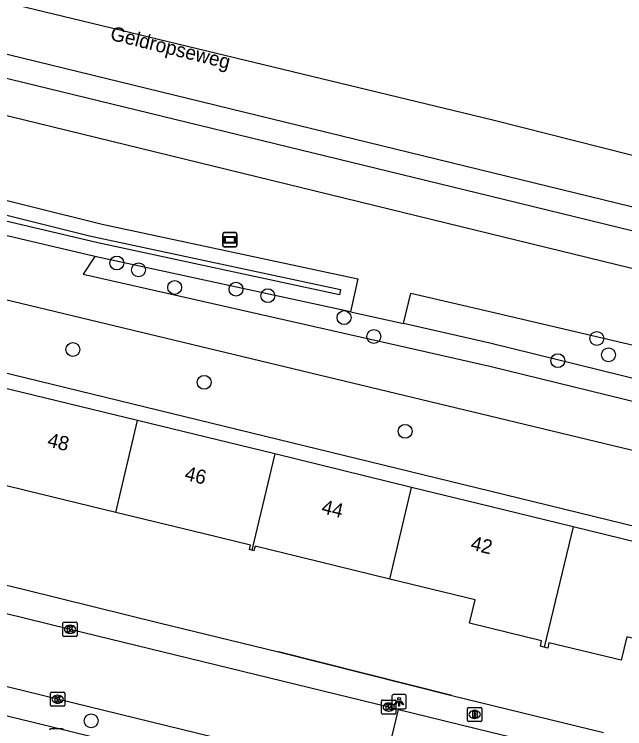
# Model space of a CAD drawing. Extents: x 163268 to 164360, y 381529 to 382285.
# Drawn here: x 163966.5 to 164009.5, y 382197.3 to 382247.6 of the extents above; entities that cross this region are included whole.
import ezdxf

# ---------------------------------------------------------------- set-up
doc = ezdxf.new("R2010")
doc.units = 0
for name, color, linetype in [('IMGEO_Berm_groen', 7, 'Continuous'), ('IMGEO_Boom', 7, 'Continuous'), ('IMGEO_Brandkraan', 7, 'Continuous'), ('IMGEO_Fietspad_gesloten', 7, 'Continuous'), ('IMGEO_Groenvoorziening', 7, 'Continuous'), ('IMGEO_Hek', 7, 'Continuous'), ('IMGEO_Kolk', 7, 'Continuous'), ('IMGEO_Lichtpunt', 7, 'Continuous'), ('IMGEO_Loofbos', 7, 'Continuous'), ('IMGEO_Muur', 7, 'Continuous'), ('IMGEO_Openbare_ruimte_label', 7, 'Continuous'), ('IMGEO_Pand', 7, 'Continuous'), ('IMGEO_Pand_nummerreeks', 7, 'Continuous'), ('IMGEO_Rijbaan_lokaal_open', 7, 'Continuous'), ('IMGEO_Rijbaan_regionaal_gesloten', 7, 'Continuous'), ('IMGEO_Verklikker', 7, 'Continuous'), ('IMGEO_Voetpad_open', 7, 'Continuous'), ('IMGEO_Waterloop', 7, 'Continuous')]:
    doc.layers.add(name, color=color, linetype=linetype)

msp = doc.modelspace()

# ---------------------------------------------------------------- linework, layer by layer
at = {"layer": 'IMGEO_Berm_groen'}
for points in [[(163827.813, 382268.559), (163903.688, 382250), (163972.716, 382232.791), (163990.722, 382228.949), (163990.191, 382226.629)], [(163990.191, 382226.629), (163993.937, 382225.807)]]:
    msp.add_lwpolyline(points, dxfattribs=at)
at = {"layer": 'IMGEO_Boom'}
for centre in [(163973.757, 382230.061), (163975.283, 382229.578), (163977.826, 382228.344), (163982.143, 382228.221), (163984.382, 382227.759), (163989.746, 382226.218), (163991.846, 382224.887), (164007.539, 382224.75), (163970.664, 382223.973), (164008.359, 382223.596), (164004.796, 382223.19), (163979.901, 382221.664), (163994.05, 382218.217), (163971.943, 382197.845)]:
    msp.add_circle(centre, 0.489, dxfattribs=at)
at = {"layer": 'IMGEO_Brandkraan'}
for p, q in [((163998.511, 382198.788), (163999.363, 382198.788)), ((163998.436, 382197.862), (163998.436, 382198.714)), ((163998.924, 382198.568), (163998.949, 382198.568)), ((163999.437, 382198.714), (163999.437, 382197.862)), ((163999.363, 382197.788), (163998.511, 382197.788)), ((163998.947, 382198.008), (163998.922, 382198.008))]:
    msp.add_line(p, q, dxfattribs=at)
for points in [[(163998.511, 382198.788), (163999.363, 382198.788)], [(163998.436, 382197.862), (163998.436, 382198.714)], [(163998.784, 382198.488), (163998.784, 382198.088), (163998.997, 382198.088)], [(163999.015, 382198.488), (163998.784, 382198.488)], [(163998.963, 382198.407), (163998.909, 382198.407), (163998.909, 382198.331)], [(163998.909, 382198.331), (163998.962, 382198.331)], [(163999.437, 382198.714), (163999.437, 382197.862)], [(163999.363, 382197.788), (163998.511, 382197.788)], [(163998.971, 382198.255), (163998.909, 382198.255), (163998.909, 382198.174)], [(163998.909, 382198.174), (163998.971, 382198.174)]]:
    msp.add_lwpolyline(points, dxfattribs=at)
for centre, radius, start, end in [((163998.513, 382198.712), 0.0765, 91.552, 178.448), ((163998.513, 382198.712), 0.0765, 91.552, 178.448), ((163999.361, 382198.712), 0.0765, 1.552, 88.448), ((163999.361, 382198.712), 0.0765, 1.552, 88.448), ((163998.964, 382198.369), 0.0379, 267.8285, 90.9355), ((163999.019, 382198.343), 0.145, 59.4692, 91.5367), ((163999.044, 382198.39), 0.0922, 285.5137, 58.1501), ((163999.049, 382198.198), 0.105, 301.3115, 78.989), ((163998.513, 382197.864), 0.0765, 181.552, 268.448), ((163998.513, 382197.864), 0.0765, 181.552, 268.448), ((163998.972, 382198.214), 0.0404, 269.8759, 90.5077), ((163999.003, 382198.339), 0.251, 268.6676, 293.5347), ((163999.361, 382197.864), 0.0765, 271.552, 358.448), ((163999.361, 382197.864), 0.0765, 271.552, 358.448)]:
    msp.add_arc(centre, radius, start, end, dxfattribs=at)
for centre, major_axis, ratio, start_param, end_param in [((163998.923, 382198.288), (-0.387, 0.002), 0.722429, 4.712389, 7.853982), ((163998.948, 382198.288), (-0.39, 0.002), 0.717154, 1.570796, 4.712389)]:
    msp.add_ellipse(centre, major_axis=major_axis, ratio=ratio, start_param=start_param, end_param=end_param, dxfattribs=at)
at = {"layer": 'IMGEO_Fietspad_gesloten'}
for points in [[(164094.955, 382208.825), (164084.963, 382211.384), (164037.594, 382222.946), (164000, 382232.123), (163961.079, 382241.623), (163926.309, 382250), (163910.294, 382253.9), (163908.56, 382254.323), (163815.664, 382276.948)], [(163827.321, 382276.946), (163937.613, 382250), (163961.804, 382244.085), (164000, 382234.778), (164038.237, 382225.461), (164085.745, 382213.885), (164095.604, 382211.464)]]:
    msp.add_lwpolyline(points, dxfattribs=at)
at = {"layer": 'IMGEO_Groenvoorziening'}
msp.add_lwpolyline([(163972.208, 382230.508), (163904.766, 382246.403)], dxfattribs=at)
at = {"layer": 'IMGEO_Hek'}
msp.add_lwpolyline([(163971.388, 382229.279), (164000.002, 382222.808), (164035.325, 382214.144)], dxfattribs=at)
at = {"layer": 'IMGEO_Kolk'}
for p, q in [((163969.964, 382203.853), (163969.964, 382204.705)), ((163970.039, 382204.779), (163970.891, 382204.779)), ((163970.452, 382204.559), (163970.477, 382204.559)), ((163970.965, 382204.705), (163970.965, 382203.853)), ((163970.475, 382203.999), (163970.45, 382203.999)), ((163970.891, 382203.779), (163970.039, 382203.779)), ((163969.089, 382198.938), (163969.089, 382199.79)), ((163969.164, 382199.864), (163970.016, 382199.864)), ((163970.09, 382199.79), (163970.09, 382198.938)), ((163969.577, 382199.644), (163969.602, 382199.644)), ((163992.467, 382199.307), (163993.319, 382199.307)), ((163970.016, 382198.864), (163969.164, 382198.864)), ((163969.6, 382199.084), (163969.575, 382199.084)), ((163992.392, 382198.381), (163992.392, 382199.233)), ((163992.88, 382199.087), (163992.905, 382199.087)), ((163993.393, 382199.233), (163993.393, 382198.381)), ((163993.319, 382198.307), (163992.467, 382198.307)), ((163992.903, 382198.527), (163992.878, 382198.527))]:
    msp.add_line(p, q, dxfattribs=at)
for points in [[(163969.964, 382203.853), (163969.964, 382204.705)], [(163970.039, 382204.779), (163970.891, 382204.779)], [(163970.285, 382204.479), (163970.408, 382204.479), (163970.408, 382204.328), (163970.538, 382204.479), (163970.702, 382204.479), (163970.556, 382204.328), (163970.709, 382204.079), (163970.557, 382204.079), (163970.472, 382204.243), (163970.408, 382204.176), (163970.408, 382204.079), (163970.285, 382204.079), (163970.285, 382204.479)], [(163970.965, 382204.705), (163970.965, 382203.853)], [(163970.891, 382203.779), (163970.039, 382203.779)], [(163969.089, 382198.938), (163969.089, 382199.79)], [(163969.164, 382199.864), (163970.016, 382199.864)], [(163970.09, 382199.79), (163970.09, 382198.938)], [(163969.41, 382199.564), (163969.533, 382199.564), (163969.533, 382199.413), (163969.663, 382199.564), (163969.827, 382199.564), (163969.681, 382199.413), (163969.834, 382199.164), (163969.682, 382199.164), (163969.597, 382199.328), (163969.533, 382199.261), (163969.533, 382199.164), (163969.41, 382199.164), (163969.41, 382199.564)], [(163992.467, 382199.307), (163993.319, 382199.307)], [(163970.016, 382198.864), (163969.164, 382198.864)], [(163992.392, 382198.381), (163992.392, 382199.233)], [(163992.713, 382199.007), (163992.836, 382199.007), (163992.836, 382198.856), (163992.966, 382199.007), (163993.13, 382199.007), (163992.984, 382198.856), (163993.137, 382198.607), (163992.985, 382198.607), (163992.9, 382198.771), (163992.836, 382198.704), (163992.836, 382198.607), (163992.713, 382198.607), (163992.713, 382199.007)], [(163993.393, 382199.233), (163993.393, 382198.381)], [(163993.319, 382198.307), (163992.467, 382198.307)]]:
    msp.add_lwpolyline(points, dxfattribs=at)
for centre, start, end in [((163970.041, 382204.703), 91.552, 178.448), ((163970.041, 382204.703), 91.552, 178.448), ((163970.889, 382204.703), 1.552, 88.448), ((163970.889, 382204.703), 1.552, 88.448), ((163970.041, 382203.855), 181.552, 268.448), ((163970.041, 382203.855), 181.552, 268.448), ((163970.889, 382203.855), 271.552, 358.448), ((163970.889, 382203.855), 271.552, 358.448), ((163969.166, 382199.788), 91.552, 178.448), ((163969.166, 382199.788), 91.552, 178.448), ((163970.014, 382199.788), 1.552, 88.448), ((163970.014, 382199.788), 1.552, 88.448), ((163992.469, 382199.231), 91.552, 178.448), ((163992.469, 382199.231), 91.552, 178.448), ((163993.317, 382199.231), 1.552, 88.448), ((163993.317, 382199.231), 1.552, 88.448), ((163969.166, 382198.94), 181.552, 268.448), ((163969.166, 382198.94), 181.552, 268.448), ((163970.014, 382198.94), 271.552, 358.448), ((163970.014, 382198.94), 271.552, 358.448), ((163992.469, 382198.383), 181.552, 268.448), ((163992.469, 382198.383), 181.552, 268.448), ((163993.317, 382198.383), 271.552, 358.448), ((163993.317, 382198.383), 271.552, 358.448)]:
    msp.add_arc(centre, 0.0765, start, end, dxfattribs=at)
for centre, major_axis, ratio, start_param, end_param in [((163970.451, 382204.279), (-0.387, 0.002), 0.722429, 4.712389, 7.853982), ((163970.476, 382204.279), (-0.39, 0.002), 0.717154, 1.570796, 4.712389), ((163969.576, 382199.364), (-0.387, 0.002), 0.722429, 4.712389, 7.853982), ((163969.601, 382199.364), (-0.39, 0.002), 0.717154, 1.570796, 4.712389), ((163992.879, 382198.807), (-0.387, 0.002), 0.722429, 4.712389, 7.853982), ((163992.904, 382198.807), (-0.39, 0.002), 0.717154, 1.570796, 4.712389)]:
    msp.add_ellipse(centre, major_axis=major_axis, ratio=ratio, start_param=start_param, end_param=end_param, dxfattribs=at)
at = {"layer": 'IMGEO_Lichtpunt'}
for p, q in [((163993.117, 382199.59), (163993.117, 382198.783)), ((163993.117, 382199.59), (163993.117, 382198.783)), ((163994.019, 382199.685), (163993.211, 382199.685)), ((163994.019, 382199.685), (163993.211, 382199.685)), ((163994.113, 382198.783), (163994.113, 382199.59)), ((163994.113, 382198.783), (163994.113, 382199.59)), ((163993.211, 382198.689), (163994.019, 382198.689)), ((163993.211, 382198.689), (163994.019, 382198.689)), ((163969.908, 382197.287), (163969.1, 382197.287)), ((163969.908, 382197.287), (163969.1, 382197.287))]:
    msp.add_line(p, q, dxfattribs=at)
for points in [[(163993.491, 382199.254), (163993.53, 382199.226), (163993.342, 382198.964), (163993.304, 382198.991), (163993.491, 382199.254)], [(163993.593, 382199.206), (163993.64, 382199.206), (163993.64, 382198.884), (163993.593, 382198.884), (163993.593, 382199.206)], [(163993.703, 382199.226), (163993.741, 382199.253), (163993.928, 382198.991), (163993.889, 382198.963), (163993.703, 382199.226)]]:
    msp.add_lwpolyline(points, dxfattribs=at)
msp.add_circle((163993.616, 382199.388), 0.0994, dxfattribs=at)
for centre, start, end in [((163993.211, 382199.59), 90, 180), ((163993.211, 382199.59), 90, 180), ((163994.019, 382199.59), 0, 90), ((163994.019, 382199.59), 0, 90), ((163993.211, 382198.783), 180, 270), ((163993.211, 382198.783), 180, 270), ((163994.019, 382198.783), 270, 0), ((163994.019, 382198.783), 270, 360), ((163969.1, 382197.192), 90, 180), ((163969.1, 382197.192), 90, 180), ((163969.908, 382197.192), 0, 90), ((163969.908, 382197.192), 0, 90)]:
    msp.add_arc(centre, 0.0946, start, end, dxfattribs=at)
at = {"layer": 'IMGEO_Loofbos'}
for points in [[(164142.104, 382184.986), (164136.238, 382186.518), (164000, 382219.278), (163872.239, 382250), (163832.907, 382259.458), (163823.874, 382261.74)], [(163819.962, 382253.749), (163820.909, 382257.71), (163830.652, 382255.331), (163852.505, 382250), (164000, 382214.018), (164033.312, 382205.891), (164134.264, 382181.264), (164140.582, 382179.712)], [(163972.208, 382230.508), (163971.388, 382229.279), (164000.002, 382222.808), (164035.325, 382214.144)], [(163990.191, 382226.629), (163972.208, 382230.508)]]:
    msp.add_lwpolyline(points, dxfattribs=at)
at = {"layer": 'IMGEO_Muur'}
for points in [[(163967.253, 382207.075), (163976.823, 382204.721)], [(163997.333, 382199.623), (163985.122, 382202.707)]]:
    msp.add_lwpolyline(points, dxfattribs=at)
at = {"layer": 'IMGEO_Pand'}
for points in [[(163975.216, 382218.972), (163965.552, 382221.329)], [(163973.679, 382212.513), (163975.216, 382218.972)], [(163984.873, 382216.624), (163975.216, 382218.972)], [(163984.873, 382216.624), (163983.259, 382209.852)], [(163994.487, 382214.272), (163984.873, 382216.624)], [(163973.679, 382212.513), (163967.413, 382214.039), (163964.16, 382214.831), (163964.084, 382214.52), (163963.926, 382214.559)], [(163992.963, 382207.819), (163994.487, 382214.272)], [(164005.87, 382211.495), (164000, 382212.927), (163994.487, 382214.272)], [(163983.259, 382209.852), (163983.095, 382209.892), (163983.171, 382210.202), (163979.904, 382210.998), (163973.679, 382212.513)], [(164005.87, 382211.495), (164003.831, 382203.026)], [(164017.273, 382208.714), (164005.87, 382211.495)], [(163992.963, 382207.819), (163986.744, 382209.333), (163983.483, 382210.127), (163983.407, 382209.816), (163983.259, 382209.852)], [(164003.831, 382203.026), (164003.561, 382203.091), (164003.643, 382203.462), (164000, 382204.363), (163998.571, 382204.716), (163998.97, 382206.357), (163992.963, 382207.819)], [(164015.677, 382202.273), (164009.654, 382203.742), (164009.255, 382202.107), (164004.163, 382203.337), (164004.081, 382202.966), (164003.831, 382203.026)]]:
    msp.add_lwpolyline(points, dxfattribs=at)
at = {"layer": 'IMGEO_Rijbaan_lokaal_open'}
for points in [[(163993.571, 382198.644), (163992.893, 382198.806), (163970.464, 382204.278), (163951.868, 382208.832), (163947.637, 382209.835)], [(163992.414, 382193.784), (163991.432, 382194.028), (163969.59, 382199.365), (163950.663, 382203.993), (163946.457, 382205)], [(163992.414, 382193.784), (163993.571, 382198.644)], [(163993.571, 382198.644), (164000, 382197.076), (164009.119, 382194.852)]]:
    msp.add_lwpolyline(points, dxfattribs=at)
at = {"layer": 'IMGEO_Rijbaan_regionaal_gesloten'}
for points in [[(164168.992, 382196.989), (164110.727, 382212.993), (164108.063, 382213.649), (164084.317, 382219.681), (164050.881, 382227.901), (164039.616, 382230.67), (164039.572, 382230.68), (164037.966, 382231.039), (164021.357, 382234.757), (164000.218, 382240.119), (163959.257, 382250.019), (163946.662, 382253.077), (163934.94, 382255.953), (163882.94, 382268.712), (163831.273, 382281.773), (163817.646, 382284.779)], [(164097.499, 382212.661), (164086.093, 382215.385), (164086.094, 382215.423), (164023.537, 382230.699), (163954.469, 382247.54), (163887.583, 382263.885), (163831.738, 382277.478), (163816.73, 382281.159)]]:
    msp.add_lwpolyline(points, dxfattribs=at)
at = {"layer": 'IMGEO_Verklikker'}
for p, q in [((163981.207, 382231.3), (163981.207, 382232.1)), ((163981.207, 382232.1), (163981.207, 382231.3)), ((163981.307, 382232.2), (163982.097, 382232.2)), ((163982.097, 382232.2), (163981.307, 382232.2)), ((163982.197, 382232.1), (163982.197, 382231.3)), ((163982.197, 382231.3), (163982.197, 382232.1)), ((163982.097, 382231.2), (163981.307, 382231.2)), ((163981.307, 382231.2), (163982.097, 382231.2))]:
    msp.add_line(p, q, dxfattribs=at)
for points in [[(163981.308, 382231.932), (163982.096, 382231.932), (163982.096, 382231.468), (163981.308, 382231.468), (163981.308, 382231.932)], [(163981.373, 382231.867), (163981.373, 382231.533), (163982.031, 382231.533), (163982.031, 382231.867), (163981.373, 382231.867)]]:
    msp.add_lwpolyline(points, dxfattribs=at)
for centre, start, end in [((163981.307, 382232.1), 90, 180), ((163981.307, 382232.1), 90, 180), ((163982.097, 382232.1), 0, 90), ((163982.097, 382232.1), 360, 90), ((163981.307, 382231.3), 180, 270), ((163981.307, 382231.3), 180, 270), ((163982.097, 382231.3), 270, 0), ((163982.097, 382231.3), 270, 0)]:
    msp.add_arc(centre, 0.1, start, end, dxfattribs=at)
at = {"layer": 'IMGEO_Voetpad_open'}
for points in [[(163935.971, 382214.573), (163946.731, 382211.952), (163957.504, 382209.43), (163958.965, 382209.088), (163965.796, 382207.433), (163967.253, 382207.075), (163976.823, 382204.721), (163978.28, 382204.363), (163985.122, 382202.707), (163997.333, 382199.623), (164008.014, 382197.021)], [(163947.329, 382202.731), (163967.777, 382197.762), (163989.639, 382192.41)]]:
    msp.add_lwpolyline(points, dxfattribs=at)
at = {"layer": 'IMGEO_Waterloop'}
for points in [[(163922.095, 382244.38), (163946.192, 382238.373), (163971.831, 382231.981), (163989.501, 382228.188), (163989.422, 382227.818)], [(163989.422, 382227.818), (163972.428, 382231.484), (163958.066, 382234.869), (163932.961, 382240.785)], [(163993.937, 382225.807), (163994.449, 382227.946), (164000, 382226.644), (164034.633, 382218.521)], [(164035.617, 382215.341), (164018.577, 382219.845), (164000, 382224.413), (163993.937, 382225.807)]]:
    msp.add_lwpolyline(points, dxfattribs=at)

# ---------------------------------------------------------------- texts
at = {"layer": 'IMGEO_Openbare_ruimte_label'}
msp.add_text('Geldropseweg', height=1, rotation=346.0472, dxfattribs=at).set_placement((163973.227, 382245.779))
at = {"layer": 'IMGEO_Pand_nummerreeks'}
for s, rotation, p in [('48', 346.2948, (163968.808, 382217.165)), ('46', 346.298, (163978.466, 382214.811)), ('44', 346.2881, (163988.1, 382212.461)), ('42', 346.265, (163998.595, 382209.899))]:
    msp.add_text(s, height=1, rotation=rotation, dxfattribs=at).set_placement(p)

doc.saveas('drawing.dxf')
